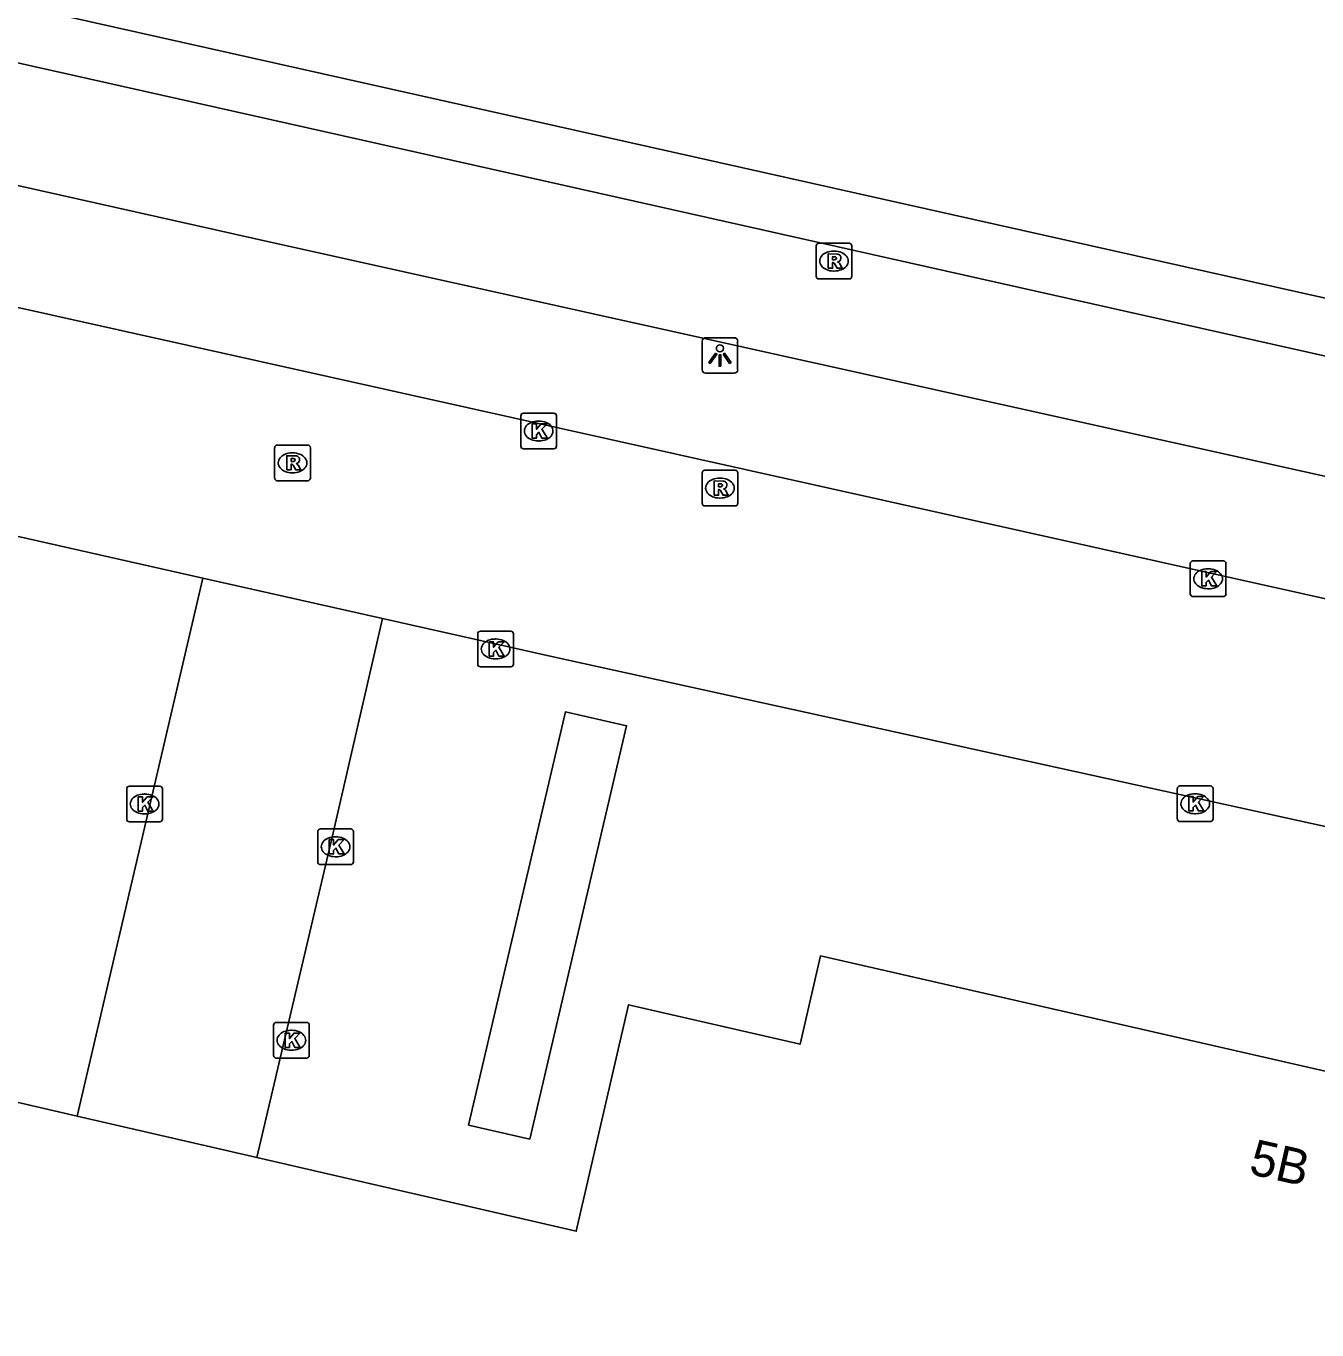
# Model space of a CAD drawing. Extents: x 161771 to 163125, y 382479 to 383177.
# Drawn here: x 162476.45 to 162512.65, y 382973.94 to 383010.49 of the extents above; entities that cross this region are included whole.
import ezdxf

# ---------------------------------------------------------------- set-up
doc = ezdxf.new("R2010")
doc.units = 0
for name, color, linetype in [('IMGEO_Fietspad_gesloten', 7, 'Continuous'), ('IMGEO_Kolk', 7, 'Continuous'), ('IMGEO_Lichtpunt', 7, 'Continuous'), ('IMGEO_Pand', 7, 'Continuous'), ('IMGEO_Pand_nummerreeks', 7, 'Continuous'), ('IMGEO_Parkeervlak_open', 7, 'Continuous'), ('IMGEO_Rijbaan_lokaal_gesloten', 7, 'Continuous'), ('IMGEO_Rijbaan_lokaal_open', 7, 'Continuous'), ('IMGEO_Rioolput', 7, 'Continuous'), ('IMGEO_Voetpad_open', 7, 'Continuous')]:
    doc.layers.add(name, color=color, linetype=linetype)

msp = doc.modelspace()

# ---------------------------------------------------------------- linework, layer by layer
at = {"layer": 'IMGEO_Fietspad_gesloten'}
for points in [[(162412.703, 383023.699), (162692.17, 382961.036), (162786.206, 382939.932), (162862.311, 382922.904), (162982.112, 382896.093), (163063.024, 382878.031), (163074.368, 382875.36), (163078.832, 382874.349)], [(162468.037, 383007.858), (162483.391, 383004.412), (162518.794, 382996.56)]]:
    msp.add_lwpolyline(points, dxfattribs=at)
at = {"layer": 'IMGEO_Kolk'}
for p, q in [((162490.401, 382999.64), (162491.253, 382999.64)), ((162490.326, 382998.714), (162490.326, 382999.566)), ((162490.814, 382999.42), (162490.839, 382999.42)), ((162491.327, 382999.566), (162491.327, 382998.714)), ((162491.253, 382998.64), (162490.401, 382998.64)), ((162490.837, 382998.86), (162490.812, 382998.86)), ((162509.099, 382994.571), (162509.099, 382995.423)), ((162509.174, 382995.497), (162510.026, 382995.497)), ((162509.587, 382995.277), (162509.612, 382995.277)), ((162510.1, 382995.423), (162510.1, 382994.571)), ((162509.61, 382994.717), (162509.585, 382994.717)), ((162510.026, 382994.497), (162509.174, 382994.497)), ((162489.118, 382992.603), (162489.118, 382993.455)), ((162489.193, 382993.529), (162490.045, 382993.529)), ((162490.119, 382993.455), (162490.119, 382992.603)), ((162489.606, 382993.309), (162489.631, 382993.309)), ((162489.629, 382992.749), (162489.604, 382992.749)), ((162490.045, 382992.529), (162489.193, 382992.529)), ((162479.275, 382988.257), (162479.275, 382989.109)), ((162479.35, 382989.183), (162480.202, 382989.183)), ((162480.276, 382989.109), (162480.276, 382988.257)), ((162508.735, 382988.263), (162508.735, 382989.115)), ((162508.81, 382989.189), (162509.662, 382989.189)), ((162509.736, 382989.115), (162509.736, 382988.263)), ((162479.763, 382988.963), (162479.788, 382988.963)), ((162509.223, 382988.969), (162509.248, 382988.969)), ((162479.786, 382988.403), (162479.761, 382988.403)), ((162509.246, 382988.409), (162509.221, 382988.409)), ((162480.202, 382988.183), (162479.35, 382988.183)), ((162484.706, 382987.983), (162485.558, 382987.983)), ((162509.662, 382988.189), (162508.81, 382988.189)), ((162484.631, 382987.057), (162484.631, 382987.909)), ((162485.119, 382987.763), (162485.144, 382987.763)), ((162485.632, 382987.909), (162485.632, 382987.057)), ((162485.558, 382986.983), (162484.706, 382986.983)), ((162485.142, 382987.203), (162485.117, 382987.203)), ((162483.393, 382981.632), (162483.393, 382982.484)), ((162483.468, 382982.558), (162484.32, 382982.558)), ((162484.394, 382982.484), (162484.394, 382981.632)), ((162483.881, 382982.338), (162483.906, 382982.338)), ((162483.904, 382981.778), (162483.879, 382981.778)), ((162484.32, 382981.558), (162483.468, 382981.558))]:
    msp.add_line(p, q, dxfattribs=at)
for points in [[(162490.401, 382999.64), (162491.253, 382999.64)], [(162490.326, 382998.714), (162490.326, 382999.566)], [(162490.647, 382999.34), (162490.77, 382999.34), (162490.77, 382999.189), (162490.9, 382999.34), (162491.064, 382999.34), (162490.918, 382999.189), (162491.071, 382998.94), (162490.919, 382998.94), (162490.834, 382999.104), (162490.77, 382999.037), (162490.77, 382998.94), (162490.647, 382998.94), (162490.647, 382999.34)], [(162491.327, 382999.566), (162491.327, 382998.714)], [(162491.253, 382998.64), (162490.401, 382998.64)], [(162509.099, 382994.571), (162509.099, 382995.423)], [(162509.174, 382995.497), (162510.026, 382995.497)], [(162510.1, 382995.423), (162510.1, 382994.571)], [(162509.42, 382995.197), (162509.543, 382995.197), (162509.543, 382995.046), (162509.673, 382995.197), (162509.837, 382995.197), (162509.691, 382995.046), (162509.844, 382994.797), (162509.692, 382994.797), (162509.607, 382994.961), (162509.543, 382994.894), (162509.543, 382994.797), (162509.42, 382994.797), (162509.42, 382995.197)], [(162510.026, 382994.497), (162509.174, 382994.497)], [(162489.118, 382992.603), (162489.118, 382993.455)], [(162489.193, 382993.529), (162490.045, 382993.529)], [(162490.119, 382993.455), (162490.119, 382992.603)], [(162489.439, 382993.229), (162489.562, 382993.229), (162489.562, 382993.078), (162489.692, 382993.229), (162489.856, 382993.229), (162489.71, 382993.078), (162489.863, 382992.829), (162489.711, 382992.829), (162489.626, 382992.993), (162489.562, 382992.926), (162489.562, 382992.829), (162489.439, 382992.829), (162489.439, 382993.229)], [(162490.045, 382992.529), (162489.193, 382992.529)], [(162479.275, 382988.257), (162479.275, 382989.109)], [(162479.35, 382989.183), (162480.202, 382989.183)], [(162480.276, 382989.109), (162480.276, 382988.257)], [(162508.735, 382988.263), (162508.735, 382989.115)], [(162508.81, 382989.189), (162509.662, 382989.189)], [(162509.736, 382989.115), (162509.736, 382988.263)], [(162479.596, 382988.883), (162479.719, 382988.883), (162479.719, 382988.732), (162479.849, 382988.883), (162480.013, 382988.883), (162479.867, 382988.732), (162480.02, 382988.483), (162479.868, 382988.483), (162479.783, 382988.647), (162479.719, 382988.58), (162479.719, 382988.483), (162479.596, 382988.483), (162479.596, 382988.883)], [(162509.056, 382988.889), (162509.179, 382988.889), (162509.179, 382988.738), (162509.309, 382988.889), (162509.473, 382988.889), (162509.327, 382988.738), (162509.48, 382988.489), (162509.328, 382988.489), (162509.243, 382988.653), (162509.179, 382988.586), (162509.179, 382988.489), (162509.056, 382988.489), (162509.056, 382988.889)], [(162480.202, 382988.183), (162479.35, 382988.183)], [(162484.706, 382987.983), (162485.558, 382987.983)], [(162509.662, 382988.189), (162508.81, 382988.189)], [(162484.631, 382987.057), (162484.631, 382987.909)], [(162484.952, 382987.683), (162485.075, 382987.683), (162485.075, 382987.532), (162485.205, 382987.683), (162485.369, 382987.683), (162485.223, 382987.532), (162485.376, 382987.283), (162485.224, 382987.283), (162485.139, 382987.447), (162485.075, 382987.38), (162485.075, 382987.283), (162484.952, 382987.283), (162484.952, 382987.683)], [(162485.632, 382987.909), (162485.632, 382987.057)], [(162485.558, 382986.983), (162484.706, 382986.983)], [(162483.393, 382981.632), (162483.393, 382982.484)], [(162483.468, 382982.558), (162484.32, 382982.558)], [(162484.394, 382982.484), (162484.394, 382981.632)], [(162483.714, 382982.258), (162483.837, 382982.258), (162483.837, 382982.107), (162483.967, 382982.258), (162484.131, 382982.258), (162483.985, 382982.107), (162484.138, 382981.858), (162483.986, 382981.858), (162483.901, 382982.022), (162483.837, 382981.955), (162483.837, 382981.858), (162483.714, 382981.858), (162483.714, 382982.258)], [(162484.32, 382981.558), (162483.468, 382981.558)]]:
    msp.add_lwpolyline(points, dxfattribs=at)
for centre, start, end in [((162490.403, 382999.564), 91.552, 178.448), ((162490.403, 382999.564), 91.552, 178.448), ((162491.251, 382999.564), 1.552, 88.448), ((162491.251, 382999.564), 1.552, 88.448), ((162490.403, 382998.716), 181.552, 268.448), ((162490.403, 382998.716), 181.552, 268.448), ((162491.251, 382998.716), 271.552, 358.448), ((162491.251, 382998.716), 271.552, 358.448), ((162509.176, 382995.421), 91.552, 178.448), ((162509.176, 382995.421), 91.552, 178.448), ((162510.024, 382995.421), 1.552, 88.448), ((162510.024, 382995.421), 1.552, 88.448), ((162509.176, 382994.573), 181.552, 268.448), ((162509.176, 382994.573), 181.552, 268.448), ((162510.024, 382994.573), 271.552, 358.448), ((162510.024, 382994.573), 271.552, 358.448), ((162489.195, 382993.453), 91.552, 178.448), ((162489.195, 382993.453), 91.552, 178.448), ((162490.043, 382993.453), 1.552, 88.448), ((162490.043, 382993.453), 1.552, 88.448), ((162489.195, 382992.605), 181.552, 268.448), ((162489.195, 382992.605), 181.552, 268.448), ((162490.043, 382992.605), 271.552, 358.448), ((162490.043, 382992.605), 271.552, 358.448), ((162479.352, 382989.107), 91.552, 178.448), ((162479.352, 382989.107), 91.552, 178.448), ((162480.2, 382989.107), 1.552, 88.448), ((162480.2, 382989.107), 1.552, 88.448), ((162508.812, 382989.113), 91.552, 178.448), ((162508.812, 382989.113), 91.552, 178.448), ((162509.66, 382989.113), 1.552, 88.448), ((162509.66, 382989.113), 1.552, 88.448), ((162479.352, 382988.259), 181.552, 268.448), ((162479.352, 382988.259), 181.552, 268.448), ((162480.2, 382988.259), 271.552, 358.448), ((162480.2, 382988.259), 271.552, 358.448), ((162484.708, 382987.907), 91.552, 178.448), ((162484.708, 382987.907), 91.552, 178.448), ((162485.556, 382987.907), 1.552, 88.448), ((162485.556, 382987.907), 1.552, 88.448), ((162508.812, 382988.265), 181.552, 268.448), ((162508.812, 382988.265), 181.552, 268.448), ((162509.66, 382988.265), 271.552, 358.448), ((162509.66, 382988.265), 271.552, 358.448), ((162484.708, 382987.059), 181.552, 268.448), ((162484.708, 382987.059), 181.552, 268.448), ((162485.556, 382987.059), 271.552, 358.448), ((162485.556, 382987.059), 271.552, 358.448), ((162483.47, 382982.482), 91.552, 178.448), ((162483.47, 382982.482), 91.552, 178.448), ((162484.318, 382982.482), 1.552, 88.448), ((162484.318, 382982.482), 1.552, 88.448), ((162483.47, 382981.634), 181.552, 268.448), ((162483.47, 382981.634), 181.552, 268.448), ((162484.318, 382981.634), 271.552, 358.448), ((162484.318, 382981.634), 271.552, 358.448)]:
    msp.add_arc(centre, 0.0765, start, end, dxfattribs=at)
for centre, major_axis, ratio, start_param, end_param in [((162490.813, 382999.14), (-0.387, 0.002), 0.722429, 4.712389, 7.853982), ((162490.838, 382999.14), (-0.39, 0.002), 0.717154, 1.570796, 4.712389), ((162509.586, 382994.997), (-0.387, 0.002), 0.722429, 4.712389, 7.853982), ((162509.611, 382994.997), (-0.39, 0.002), 0.717154, 1.570796, 4.712389), ((162489.605, 382993.029), (-0.387, 0.002), 0.722429, 4.712389, 7.853982), ((162489.63, 382993.029), (-0.39, 0.002), 0.717154, 1.570796, 4.712389), ((162479.762, 382988.683), (-0.387, 0.002), 0.722429, 4.712389, 7.853982), ((162479.787, 382988.683), (-0.39, 0.002), 0.717154, 1.570796, 4.712389), ((162509.222, 382988.689), (-0.387, 0.002), 0.722429, 4.712389, 7.853982), ((162509.247, 382988.689), (-0.39, 0.002), 0.717154, 1.570796, 4.712389), ((162485.118, 382987.483), (-0.387, 0.002), 0.722429, 4.712389, 7.853982), ((162485.143, 382987.483), (-0.39, 0.002), 0.717154, 1.570796, 4.712389), ((162483.88, 382982.058), (-0.387, 0.002), 0.722429, 4.712389, 7.853982), ((162483.905, 382982.058), (-0.39, 0.002), 0.717154, 1.570796, 4.712389)]:
    msp.add_ellipse(centre, major_axis=major_axis, ratio=ratio, start_param=start_param, end_param=end_param, dxfattribs=at)
at = {"layer": 'IMGEO_Lichtpunt'}
for p, q in [((162495.41, 383001.661), (162495.41, 383000.854)), ((162495.41, 383001.661), (162495.41, 383000.854)), ((162496.312, 383001.756), (162495.504, 383001.756)), ((162496.312, 383001.756), (162495.504, 383001.756)), ((162496.406, 383000.854), (162496.406, 383001.661)), ((162496.406, 383000.854), (162496.406, 383001.661)), ((162495.504, 383000.76), (162496.312, 383000.76)), ((162495.504, 383000.76), (162496.312, 383000.76))]:
    msp.add_line(p, q, dxfattribs=at)
for points in [[(162495.784, 383001.325), (162495.823, 383001.297), (162495.635, 383001.035), (162495.597, 383001.062), (162495.784, 383001.325)], [(162495.886, 383001.277), (162495.933, 383001.277), (162495.933, 383000.955), (162495.886, 383000.955), (162495.886, 383001.277)], [(162495.996, 383001.297), (162496.034, 383001.324), (162496.221, 383001.062), (162496.182, 383001.034), (162495.996, 383001.297)]]:
    msp.add_lwpolyline(points, dxfattribs=at)
msp.add_circle((162495.909, 383001.459), 0.0994, dxfattribs=at)
for centre, start, end in [((162495.504, 383001.661), 90, 180), ((162495.504, 383001.661), 90, 180), ((162496.312, 383001.661), 0, 90), ((162496.312, 383001.661), 0, 90), ((162495.504, 383000.854), 180, 270), ((162495.504, 383000.854), 180, 270), ((162496.312, 383000.854), 270, 0), ((162496.312, 383000.854), 270, 360)]:
    msp.add_arc(centre, 0.0946, start, end, dxfattribs=at)
at = {"layer": 'IMGEO_Pand'}
for points in [[(162482.926, 382978.769), (162491.882, 382976.705), (162493.346, 382983.055), (162498.158, 382981.945), (162498.729, 382984.423), (162525.72, 382978.255)], [(162525.72, 382978.255), (162520.645, 382955.823), (162498.45, 382960.844), (162497.411, 382956.337), (162485.737, 382959.028), (162483.107, 382947.617), (162465.312, 382951.719), (162471.681, 382981.362), (162471.872, 382981.318), (162477.882, 382979.932)], [(162482.926, 382978.769), (162477.882, 382979.932)]]:
    msp.add_lwpolyline(points, dxfattribs=at)
at = {"layer": 'IMGEO_Parkeervlak_open'}
msp.add_lwpolyline([(162490.577, 382979.284), (162488.862, 382979.679), (162491.575, 382991.263), (162493.292, 382990.878), (162490.577, 382979.284)], dxfattribs=at)
at = {"layer": 'IMGEO_Rijbaan_lokaal_gesloten'}
for points in [[(162518.058, 382993.285), (162467.363, 383004.575)], [(162481.406, 382995.017), (162475.023, 382996.449)], [(162481.406, 382995.017), (162486.446, 382993.887)], [(162486.446, 382993.887), (162491.235, 382992.813), (162527.223, 382984.898)]]:
    msp.add_lwpolyline(points, dxfattribs=at)
at = {"layer": 'IMGEO_Rijbaan_lokaal_open'}
for points in [[(162477.882, 382979.932), (162481.406, 382995.017)], [(162486.446, 382993.887), (162485.036, 382987.754), (162482.926, 382978.769)]]:
    msp.add_lwpolyline(points, dxfattribs=at)
at = {"layer": 'IMGEO_Rioolput'}
for p, q in [((162498.681, 383004.405), (162499.533, 383004.405)), ((162498.606, 383003.479), (162498.606, 383004.331)), ((162499.094, 383004.185), (162499.119, 383004.185)), ((162499.607, 383004.331), (162499.607, 383003.479)), ((162499.533, 383003.405), (162498.681, 383003.405)), ((162499.117, 383003.625), (162499.092, 383003.625)), ((162483.423, 382997.821), (162483.423, 382998.673)), ((162483.498, 382998.747), (162484.35, 382998.747)), ((162484.424, 382998.673), (162484.424, 382997.821)), ((162483.911, 382998.527), (162483.936, 382998.527)), ((162483.934, 382997.967), (162483.909, 382997.967)), ((162495.409, 382997.114), (162495.409, 382997.966)), ((162495.484, 382998.04), (162496.336, 382998.04)), ((162495.897, 382997.82), (162495.922, 382997.82)), ((162496.41, 382997.966), (162496.41, 382997.114)), ((162484.35, 382997.747), (162483.498, 382997.747)), ((162495.92, 382997.26), (162495.895, 382997.26)), ((162496.336, 382997.04), (162495.484, 382997.04))]:
    msp.add_line(p, q, dxfattribs=at)
for points in [[(162498.681, 383004.405), (162499.533, 383004.405)], [(162498.606, 383003.479), (162498.606, 383004.331)], [(162499.195, 383004.103), (162498.943, 383004.105), (162498.943, 383003.705)], [(162499.121, 383004.024), (162499.067, 383004.024), (162499.067, 383003.943)], [(162499.607, 383004.331), (162499.607, 383003.479)], [(162498.943, 383003.705), (162499.067, 383003.705), (162499.067, 383003.867), (162499.078, 383003.867)], [(162499.067, 383003.943), (162499.119, 383003.943)], [(162499.125, 383003.838), (162499.196, 383003.705), (162499.336, 383003.705), (162499.271, 383003.831)], [(162499.533, 383003.405), (162498.681, 383003.405)], [(162483.423, 382997.821), (162483.423, 382998.673)], [(162483.498, 382998.747), (162484.35, 382998.747)], [(162484.424, 382998.673), (162484.424, 382997.821)], [(162484.012, 382998.445), (162483.76, 382998.447), (162483.76, 382998.047)], [(162483.76, 382998.047), (162483.884, 382998.047), (162483.884, 382998.209), (162483.895, 382998.209)], [(162483.938, 382998.366), (162483.884, 382998.366), (162483.884, 382998.285)], [(162483.884, 382998.285), (162483.936, 382998.285)], [(162483.942, 382998.18), (162484.013, 382998.047), (162484.153, 382998.047), (162484.088, 382998.173)], [(162495.409, 382997.114), (162495.409, 382997.966)], [(162495.484, 382998.04), (162496.336, 382998.04)], [(162496.41, 382997.966), (162496.41, 382997.114)], [(162484.35, 382997.747), (162483.498, 382997.747)], [(162495.998, 382997.738), (162495.746, 382997.74), (162495.746, 382997.34)], [(162495.746, 382997.34), (162495.87, 382997.34), (162495.87, 382997.502), (162495.881, 382997.502)], [(162495.924, 382997.659), (162495.87, 382997.659), (162495.87, 382997.578)], [(162495.87, 382997.578), (162495.922, 382997.578)], [(162495.928, 382997.473), (162495.999, 382997.34), (162496.139, 382997.34), (162496.074, 382997.466)], [(162496.336, 382997.04), (162495.484, 382997.04)]]:
    msp.add_lwpolyline(points, dxfattribs=at)
for centre, radius, start, end in [((162498.683, 383004.329), 0.0765, 91.552, 178.448), ((162498.683, 383004.329), 0.0765, 91.552, 178.448), ((162499.531, 383004.329), 0.0765, 1.552, 88.448), ((162499.531, 383004.329), 0.0765, 1.552, 88.448), ((162499.127, 383003.928), 0.0964, 77.0061, 93.1865), ((162499.141, 383003.985), 0.0378, 276.6634, 79.6772), ((162499.194, 383003.993), 0.109, 350.3612, 89.416), ((162499.077, 383003.814), 0.0533, 26.0293, 88.6989), ((162499.103, 383004.132), 0.19, 274.7715, 282.9687), ((162499.192, 383003.993), 0.112, 277.5842, 350.9817), ((162499.176, 383003.778), 0.108, 29.5134, 73.7905), ((162498.683, 383003.481), 0.0765, 181.552, 268.448), ((162498.683, 383003.481), 0.0765, 181.552, 268.448), ((162499.531, 383003.481), 0.0765, 271.552, 358.448), ((162499.531, 383003.481), 0.0765, 271.552, 358.448), ((162483.5, 382998.671), 0.0765, 91.552, 178.448), ((162483.5, 382998.671), 0.0765, 91.552, 178.448), ((162484.348, 382998.671), 0.0765, 1.552, 88.448), ((162484.348, 382998.671), 0.0765, 1.552, 88.448), ((162483.894, 382998.156), 0.0533, 26.0293, 88.6989), ((162483.92, 382998.474), 0.19, 274.7715, 282.9687), ((162483.944, 382998.27), 0.0964, 77.0061, 93.1865), ((162483.958, 382998.327), 0.0378, 276.6634, 79.6772), ((162484.011, 382998.335), 0.109, 350.3612, 89.416), ((162484.009, 382998.335), 0.112, 277.5842, 350.9817), ((162483.993, 382998.12), 0.108, 29.5134, 73.7905), ((162483.5, 382997.823), 0.0765, 181.552, 268.448), ((162483.5, 382997.823), 0.0765, 181.552, 268.448), ((162484.348, 382997.823), 0.0765, 271.552, 358.448), ((162484.348, 382997.823), 0.0765, 271.552, 358.448), ((162495.486, 382997.964), 0.0765, 91.552, 178.448), ((162495.486, 382997.964), 0.0765, 91.552, 178.448), ((162496.334, 382997.964), 0.0765, 1.552, 88.448), ((162496.334, 382997.964), 0.0765, 1.552, 88.448), ((162495.88, 382997.449), 0.0533, 26.0293, 88.6989), ((162495.906, 382997.767), 0.19, 274.7715, 282.9687), ((162495.93, 382997.563), 0.0964, 77.0061, 93.1865), ((162495.944, 382997.62), 0.0378, 276.6634, 79.6772), ((162495.997, 382997.628), 0.109, 350.3612, 89.416), ((162495.995, 382997.628), 0.112, 277.5842, 350.9817), ((162495.979, 382997.413), 0.108, 29.5134, 73.7905), ((162495.486, 382997.116), 0.0765, 181.552, 268.448), ((162495.486, 382997.116), 0.0765, 181.552, 268.448), ((162496.334, 382997.116), 0.0765, 271.552, 358.448), ((162496.334, 382997.116), 0.0765, 271.552, 358.448)]:
    msp.add_arc(centre, radius, start, end, dxfattribs=at)
for centre, major_axis, ratio, start_param, end_param in [((162499.093, 383003.905), (-0.387, 0.002), 0.722429, 4.712389, 7.853982), ((162499.118, 383003.905), (-0.39, 0.002), 0.717154, 1.570796, 4.712389), ((162483.91, 382998.247), (-0.387, 0.002), 0.722429, 4.712389, 7.853982), ((162483.935, 382998.247), (-0.39, 0.002), 0.717154, 1.570796, 4.712389), ((162495.896, 382997.54), (-0.387, 0.002), 0.722429, 4.712389, 7.853982), ((162495.921, 382997.54), (-0.39, 0.002), 0.717154, 1.570796, 4.712389)]:
    msp.add_ellipse(centre, major_axis=major_axis, ratio=ratio, start_param=start_param, end_param=end_param, dxfattribs=at)
at = {"layer": 'IMGEO_Voetpad_open'}
msp.add_lwpolyline([(162316.154, 383047.05), (162330.921, 383043.712), (162413.931, 383025.005), (162528.992, 382999.263), (162602.3, 382982.823), (162862.598, 382924.42), (162982.36, 382897.639), (163063.337, 382879.55), (163063.344, 382879.609)], dxfattribs=at)

# ---------------------------------------------------------------- texts
at = {"layer": 'IMGEO_Pand_nummerreeks'}
msp.add_text('5B', height=1, rotation=347.1256, dxfattribs=at).set_placement((162510.709, 382978.32))

doc.saveas('drawing.dxf')
